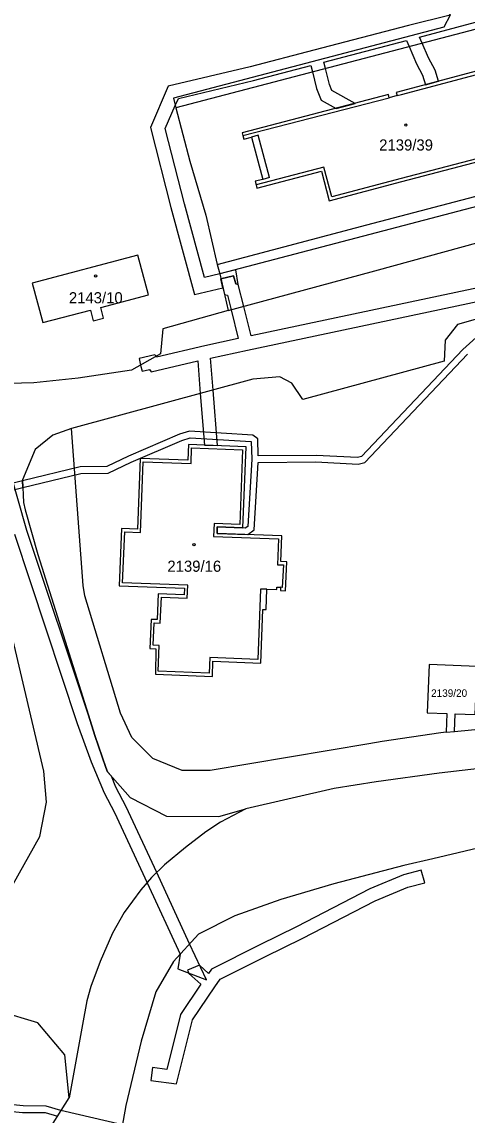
# Model space of a CAD drawing. Extents: x -756746 to -753363, y -1166406 to -1161727.
# Drawn here: x -756387.3 to -756319.3, y -1164267.8 to -1164100.9 of the extents above; entities that cross this region are included whole.
import ezdxf

# ---------------------------------------------------------------- set-up
doc = ezdxf.new("R2010")
doc.units = 0
for name, color, linetype in [('Hranice parcel', 7, 'Continuous'), ('Parcelní čísla', 7, 'Continuous'), ('Vnitřní kresba', 7, 'Continuous'), ('Věcná břemena k části', 7, 'Continuous'), ('Značky budov', 7, 'Continuous')]:
    doc.layers.add(name, color=color, linetype=linetype)

msp = doc.modelspace()

# ---------------------------------------------------------------- linework, layer by layer
at = {"layer": 'Hranice parcel'}
for p, q in [((-756352.21, -1164118.52), (-756350.48, -1164124.98)), ((-756353.1, -1164221.07), (-756356.98, -1164223.12)), ((-756384.02, -1164271.37), (-756380.1, -1164265.18))]:
    msp.add_line(p, q, dxfattribs=at)
for points in [[(-756279.43, -1164098.94), (-756286.01, -1164094.73), (-756288.11, -1164093.39), (-756290.16, -1164090.93), (-756290.61, -1164088.67), (-756289.39, -1164085.59), (-756315.73, -1164058.96), (-756319.35, -1164060.5), (-756322.79, -1164058.93), (-756327.09, -1164063.13), (-756300.36, -1164090.2), (-756299.18, -1164092.4), (-756299.65, -1164094.59), (-756314.4, -1164098.48), (-756317.37, -1164098.4), (-756320.09, -1164097.2), (-756322.49, -1164098.37), (-756321.91, -1164099.94), (-756322.86, -1164101.76), (-756364.17, -1164112.6), (-756363.79, -1164114.05)], [(-756297.61, -1164102.39), (-756297.92, -1164102.53), (-756300.21, -1164099.16), (-756304.16, -1164098.42), (-756363.79, -1164114.05)], [(-756315.45, -1164107.81), (-756330.14, -1164111.72), (-756330.01, -1164112.2), (-756331.19, -1164112.52), (-756331.31, -1164112.04), (-756353.66, -1164117.9)], [(-756363.79, -1164114.05), (-756361.63, -1164122.21), (-756359.19, -1164130.43), (-756357.48, -1164137.98)], [(-756353.66, -1164117.9), (-756353.56, -1164118.29), (-756353.41, -1164118.83), (-756352.21, -1164118.52)], [(-756351.41, -1164126.3), (-756341.53, -1164123.74), (-756340.35, -1164128.24), (-756329.27, -1164125.33), (-756311.76, -1164120.73)], [(-756357.48, -1164137.98), (-756334.62, -1164131.93), (-756296.39, -1164121.91), (-756292.85, -1164122.26), (-756253.11, -1164139.34), (-756186.55, -1164167.99), (-756184.92, -1164172.77), (-756175.62, -1164217.3), (-756144.99, -1164245.44)], [(-756350.48, -1164124.98), (-756351.67, -1164125.28), (-756351.54, -1164125.82), (-756351.41, -1164126.3)], [(-756355.78, -1164145.02), (-756350.7, -1164143.62), (-756333.38, -1164138.94), (-756317.27, -1164134.53)], [(-756374.82, -1164146.16), (-756375.25, -1164144.52), (-756367.96, -1164142.61), (-756369.57, -1164136.57), (-756385.71, -1164140.81), (-756384.12, -1164146.84), (-756376.83, -1164144.93), (-756376.41, -1164146.55), (-756374.82, -1164146.16)], [(-756357.48, -1164137.98), (-756357.09, -1164139.42), (-756355.78, -1164145.02)], [(-756307.47, -1164143.36), (-756320.78, -1164147.12), (-756322.64, -1164149.55), (-756322.83, -1164152.72), (-756344.38, -1164158.58), (-756346.07, -1164156.08), (-756347.9, -1164155.13), (-756352.01, -1164155.5), (-756379.73, -1164163.03), (-756382.56, -1164164.04), (-756385.28, -1164166.24), (-756387.22, -1164170.84), (-756387.07, -1164174.29), (-756386.81, -1164175.45), (-756384.86, -1164182.22), (-756377.1, -1164206.75), (-756376.17, -1164209.88), (-756374.47, -1164214.77), (-756374.22, -1164215.43), (-756370.74, -1164219.34), (-756365.21, -1164222.2), (-756357.23, -1164222.26), (-756353.1, -1164221.07)], [(-756355.78, -1164145.02), (-756365.76, -1164147.78), (-756366.15, -1164151.61), (-756370.54, -1164154.1), (-756378.71, -1164155.35), (-756385.48, -1164156.02), (-756393.1, -1164156.22)], [(-756347.81, -1164187.75), (-756347.06, -1164187.78), (-756346.84, -1164183.35), (-756347.75, -1164183.32), (-756347.61, -1164179.37), (-756357.5, -1164179.04), (-756357.48, -1164178.02), (-756353.55, -1164178.17), (-756353.07, -1164165.8), (-756361.86, -1164165.46), (-756361.95, -1164167.83), (-756369.24, -1164167.57), (-756369.66, -1164178.37), (-756372.07, -1164178.26), (-756372.44, -1164187.03), (-756362.49, -1164187.38), (-756362.54, -1164188.41), (-756366.47, -1164188.24), (-756366.64, -1164192.18), (-756367.56, -1164192.14), (-756367.75, -1164196.58), (-756366.83, -1164196.62), (-756366.9, -1164200.53), (-756358.21, -1164200.88), (-756358.12, -1164198.51), (-756350.79, -1164198.81), (-756350.48, -1164190.63), (-756349.99, -1164190.65), (-756349.87, -1164187.55)], [(-756349.87, -1164187.55), (-756348.39, -1164187.59), (-756348.38, -1164187.23), (-756347.79, -1164187.25), (-756347.81, -1164187.75)], [(-756388.62, -1164232.54), (-756384.56, -1164225.27), (-756383.52, -1164220.04), (-756383.94, -1164215.34), (-756388.89, -1164194.31)], [(-756321.16, -1164206.56), (-756318.1, -1164206.67), (-756317.78, -1164199.33), (-756325.13, -1164199.01), (-756325.41, -1164206.39), (-756322.39, -1164206.51), (-756322.5, -1164209.38), (-756321.24, -1164209.24), (-756321.16, -1164206.56)], [(-756148.36, -1164249.07), (-756153.72, -1164245.95), (-756161.21, -1164238.9), (-756170.46, -1164234.4), (-756177.88, -1164231.27), (-756185.24, -1164228.27), (-756190.49, -1164227.79), (-756205.8, -1164224.82), (-756220.7, -1164221.36), (-756229.23, -1164219.69), (-756232.44, -1164219.17), (-756246.35, -1164217.38), (-756260.03, -1164215.68), (-756271.23, -1164214.36), (-756280.57, -1164213.67), (-756292.45, -1164213.57), (-756303.87, -1164213.75), (-756313.9, -1164214.51), (-756323.57, -1164215.6), (-756333.21, -1164216.94), (-756339.63, -1164217.97), (-756353.1, -1164221.07)], [(-756356.98, -1164223.12), (-756359.23, -1164224.58), (-756362.32, -1164226.98), (-756365.5, -1164229.59), (-756367.48, -1164231.53), (-756369.13, -1164233.41), (-756371.66, -1164236.88), (-756373.45, -1164240.02), (-756375.36, -1164244.39), (-756376.77, -1164248.19), (-756377.36, -1164250.36)], [(-756315.76, -1164226.6), (-756324.56, -1164228.71), (-756328.95, -1164229.73), (-756339.65, -1164232.52), (-756347.74, -1164234.9), (-756354.76, -1164237.42), (-756360.35, -1164240.2), (-756364.16, -1164244.37), (-756366.84, -1164249), (-756369.08, -1164256.55), (-756371.42, -1164266.33), (-756374.5, -1164283.54)], [(-756377.36, -1164250.36), (-756378.06, -1164253.97), (-756380.1, -1164265.18)], [(-756380.1, -1164265.18), (-756380.72, -1164258.6), (-756384.88, -1164253.71), (-756390.66, -1164252)]]:
    msp.add_lwpolyline(points, dxfattribs=at)
at = {"layer": 'Vnitřní kresba'}
for p, q in [((-756329.32, -1164112.02), (-756315.31, -1164108.3)), ((-756353.56, -1164118.29), (-756331.19, -1164112.52)), ((-756330.01, -1164112.2), (-756329.32, -1164112.02)), ((-756351.24, -1164118.26), (-756352.21, -1164118.52)), ((-756349.51, -1164124.72), (-756351.24, -1164118.26)), ((-756311.9, -1164120.25), (-756329.4, -1164124.85)), ((-756341.17, -1164123.13), (-756351.54, -1164125.82)), ((-756339.99, -1164127.63), (-756341.17, -1164123.13)), ((-756349.51, -1164124.72), (-756350.48, -1164124.98)), ((-756307.87, -1164126.5), (-756357.09, -1164139.42)), ((-756329.4, -1164124.85), (-756339.99, -1164127.63)), ((-756377.92, -1164186.95), (-756379.73, -1164163.03)), ((-756361.47, -1164168.35), (-756361.38, -1164165.98)), ((-756361.38, -1164165.98), (-756353.59, -1164166.28)), ((-756353.59, -1164166.28), (-756354.03, -1164177.65)), ((-756369.18, -1164178.89), (-756368.76, -1164168.09)), ((-756368.76, -1164168.09), (-756361.47, -1164168.35)), ((-756357.96, -1164177.5), (-756358.02, -1164179.52)), ((-756354.03, -1164177.65), (-756357.96, -1164177.5)), ((-756371.92, -1164186.55), (-756371.59, -1164178.78)), ((-756371.59, -1164178.78), (-756369.18, -1164178.89)), ((-756358.02, -1164179.52), (-756348.13, -1164179.85)), ((-756348.13, -1164179.85), (-756348.27, -1164183.8)), ((-756348.27, -1164183.8), (-756347.36, -1164183.83)), ((-756347.36, -1164183.83), (-756347.53, -1164187.26)), ((-756361.97, -1164186.9), (-756371.92, -1164186.55)), ((-756377.67, -1164188.53), (-756377.92, -1164186.95)), ((-756362.06, -1164188.93), (-756361.97, -1164186.9)), ((-756350.87, -1164187.51), (-756351.27, -1164198.29)), ((-756349.87, -1164187.55), (-756350.87, -1164187.51)), ((-756347.53, -1164187.26), (-756347.79, -1164187.25)), ((-756372.22, -1164206.45), (-756377.67, -1164188.53)), ((-756366.16, -1164192.7), (-756365.99, -1164188.76)), ((-756365.99, -1164188.76), (-756362.06, -1164188.93)), ((-756367.23, -1164196.1), (-756367.08, -1164192.66)), ((-756367.08, -1164192.66), (-756366.16, -1164192.7)), ((-756366.31, -1164196.14), (-756367.23, -1164196.1)), ((-756366.48, -1164200.05), (-756366.31, -1164196.14)), ((-756358.6, -1164197.99), (-756358.69, -1164200.36)), ((-756351.27, -1164198.29), (-756358.6, -1164197.99)), ((-756358.69, -1164200.36), (-756366.48, -1164200.05)), ((-756370.53, -1164210.17), (-756372.22, -1164206.45)), ((-756321.24, -1164209.24), (-756306.68, -1164207.87)), ((-756323.34, -1164209.48), (-756332.28, -1164210.79)), ((-756322.5, -1164209.38), (-756323.34, -1164209.48)), ((-756367.3, -1164213.39), (-756370.53, -1164210.17)), ((-756334.34, -1164211.13), (-756358.53, -1164215.22)), ((-756332.28, -1164210.79), (-756334.34, -1164211.13)), ((-756362.81, -1164215.22), (-756367.3, -1164213.39)), ((-756358.53, -1164215.22), (-756362.81, -1164215.22))]:
    msp.add_line(p, q, dxfattribs=at)
at = {"layer": 'Věcná břemena k části'}
for points in [[(-756321.91, -1164099.94), (-756328.27, -1164101.48), (-756342.73, -1164105.24), (-756352.45, -1164107.78), (-756364.96, -1164110.76), (-756367.68, -1164117.06), (-756364.55, -1164129.28), (-756360.96, -1164142.56), (-756356.6, -1164141.52), (-756356.91, -1164140.17), (-756354.96, -1164139.69), (-756354.65, -1164140.94), (-756354.25, -1164141.05), (-756354.65, -1164138.78), (-756357.09, -1164139.42), (-756359.42, -1164139.98), (-756362.47, -1164128.74), (-756365.4, -1164117.24), (-756363.88, -1164113.71), (-756363.4, -1164112.62), (-756351.93, -1164109.88), (-756343.19, -1164107.6), (-756342.94, -1164108.59), (-756342.3, -1164111.13), (-756341.59, -1164112.9), (-756339.31, -1164114.14), (-756336.41, -1164113.38), (-756339.95, -1164111.44), (-756340.34, -1164110.49), (-756340.95, -1164108.06), (-756341.2, -1164107.08), (-756328.58, -1164103.79), (-756328.18, -1164104.72), (-756327.06, -1164107.33), (-756326.1, -1164109.09), (-756325.66, -1164110.53), (-756323.66, -1164110), (-756324.2, -1164108.29), (-756325.2, -1164106.43), (-756326.16, -1164104.19), (-756326.56, -1164103.26), (-756309.49, -1164098.72)], [(-756305.39, -1164138.95), (-756352.3, -1164148.88), (-756353.42, -1164144.37), (-756354.25, -1164141.05), (-756354.65, -1164140.94), (-756354.96, -1164139.69), (-756356.91, -1164140.17), (-756356.36, -1164142.54), (-756355.91, -1164142.66), (-756355.35, -1164144.9), (-756354.25, -1164149.29), (-756359.38, -1164150.39), (-756366.72, -1164152.12), (-756366.81, -1164151.99), (-756366.99, -1164151.74), (-756369.41, -1164152.32), (-756369.17, -1164153.33), (-756368.95, -1164154.26), (-756367.83, -1164153.99), (-756367.56, -1164154.38), (-756360.45, -1164152.69), (-756360.05, -1164157.69), (-756359.42, -1164165.55), (-756357.41, -1164165.63), (-756358.09, -1164157.15), (-756358.48, -1164152.25), (-756352.82, -1164151.04), (-756306.22, -1164141.16)], [(-756316.34, -1164147.72), (-756319.97, -1164150.94), (-756335.46, -1164167.29), (-756336.04, -1164167.46), (-756342.38, -1164167.11), (-756351.2, -1164167.18), (-756351.27, -1164164.61), (-756352.02, -1164164.01), (-756361.7, -1164163.43), (-756363.23, -1164163.88), (-756371.02, -1164167.21), (-756374.34, -1164168.82), (-756378.41, -1164168.87), (-756387.21, -1164171.02), (-756387.17, -1164172.04), (-756378.29, -1164169.87), (-756374.1, -1164169.82), (-756370.6, -1164168.13), (-756362.89, -1164164.82), (-756361.58, -1164164.43), (-756352.26, -1164165), (-756352.19, -1164167.67), (-756352.81, -1164177.97), (-756353.2, -1164178.24), (-756353.55, -1164178.17), (-756357.48, -1164178.02), (-756357.5, -1164179.04), (-756352.8, -1164179.2), (-756351.85, -1164178.49), (-756351.22, -1164168.18), (-756342.4, -1164168.11), (-756335.94, -1164168.46), (-756334.92, -1164168.19), (-756319.27, -1164151.66)], [(-756388.44, -1164179.16), (-756378.84, -1164208.04), (-756376.73, -1164213.87), (-756374.73, -1164218.62), (-756373.15, -1164221.63), (-756368.19, -1164232.34), (-756363.14, -1164243.26), (-756363.5, -1164245.47), (-756359.13, -1164247.18), (-756361.68, -1164241.66), (-756366.71, -1164230.78), (-756371.35, -1164220.75), (-756372.93, -1164217.76), (-756373.63, -1164216.1), (-756374.22, -1164215.43), (-756374.47, -1164214.77), (-756376.17, -1164209.88), (-756377.1, -1164206.75), (-756386.52, -1164178.58), (-756389.37, -1164168.56)], [(-756371.95, -1164269.31), (-756381.33, -1164267.13), (-756383.61, -1164266.44), (-756387.09, -1164266.4), (-756404.69, -1164264.61), (-756430.28, -1164267.99)], [(-756430.09, -1164268.99), (-756404.66, -1164265.63), (-756387.21, -1164267.4), (-756383.76, -1164267.44), (-756381.88, -1164267.99)]]:
    msp.add_lwpolyline(points, dxfattribs=at)
for points in [[(-756394.68, -1164172.84), (-756394.24, -1164173.76), (-756387.17, -1164172.04), (-756387.21, -1164171.02)], [(-756326.31, -1164230.41), (-756329, -1164231.13), (-756334.19, -1164233.27), (-756345.38, -1164239.1), (-756350.98, -1164241.8), (-756358.35, -1164245.53), (-756358.82, -1164246.19), (-756360.18, -1164244.93), (-756362.02, -1164245.71), (-756361.81, -1164246.19), (-756359.97, -1164247.84), (-756363.08, -1164252.44), (-756365.18, -1164260.83), (-756367.35, -1164260.56), (-756367.59, -1164262.54), (-756363.68, -1164263.03), (-756361.22, -1164253.26), (-756357.84, -1164248.25), (-756357.01, -1164247.09), (-756350.1, -1164243.6), (-756344.48, -1164240.88), (-756333.35, -1164235.09), (-756328.36, -1164233.03), (-756325.79, -1164232.35)]]:
    msp.add_lwpolyline(points, close=True, dxfattribs=at)
at = {"layer": 'Značky budov'}
for centre in [(-756328.67, -1164116.7), (-756376.04, -1164139.73), (-756361.02, -1164180.73)]:
    msp.add_circle(centre, 0.175, dxfattribs=at)

# ---------------------------------------------------------------- texts
at = {"layer": 'Parcelní čísla'}
for s, height, p in [('2139/39', 1.7, (-756332.74, -1164120.58)), ('2143/10', 1.7, (-756380.12, -1164143.9)), ('2139/16', 1.7, (-756365.08, -1164184.88)), ('2139/20', 1.139, (-756324.81, -1164203.97))]:
    msp.add_text(s, height=height, dxfattribs=at).set_placement(p)

doc.saveas('drawing.dxf')
